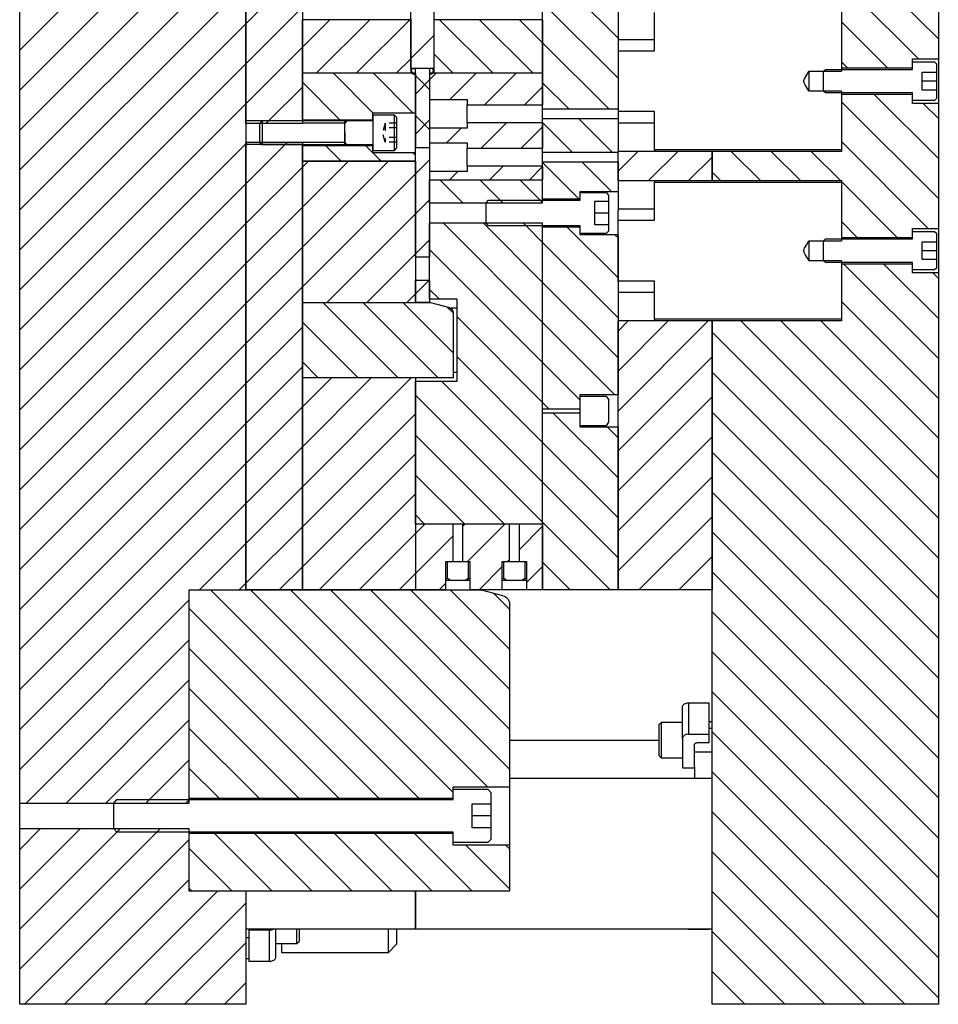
# Model space of a CAD drawing. Header units: inches. Extents: x 3 to 289, y 4 to 291.
# Tile 590 of 634: x 183 to 196, y 160 to 173. Entities that reach past the tile are written whole.
import ezdxf

# ---------------------------------------------------------------- set-up
doc = ezdxf.new("R2010")
doc.units = ezdxf.units.IN
doc.header["$LTSCALE"] = 0.5
doc.header["$MEASUREMENT"] = 0
doc.linetypes.add('HIDDEN', pattern=[0.225, 0.15, -0.075])
doc.layers.add('MFB', color=7, linetype='Continuous')

msp = doc.modelspace()

# ---------------------------------------------------------------- linework, layer by layer
at = {"layer": 'MFB', "color": 254, "linetype": 'Continuous'}
for p, q in [((183.443, 162.553), (183.443, 186.382)), ((195.631, 186.382), (195.631, 172.427)), ((195.631, 172.696), (192.631, 175.696)), ((195.631, 172.696), (192.631, 175.696)), ((183.443, 172.545), (186.096, 175.198)), ((183.443, 172.545), (186.096, 175.198)), ((186.443, 175.198), (186.443, 165.382)), ((195.369, 172.427), (192.631, 175.166)), ((195.369, 172.427), (192.631, 175.166)), ((183.443, 172.015), (186.443, 175.015)), ((183.443, 172.015), (186.443, 175.015)), ((183.443, 171.484), (186.443, 174.484)), ((183.443, 171.484), (186.443, 174.484)), ((183.443, 170.954), (186.443, 173.954)), ((183.443, 170.954), (186.443, 173.954)), ((183.443, 170.424), (186.443, 173.424)), ((183.443, 170.424), (186.443, 173.424)), ((194.345, 173.063), (194.345, 172.308)), ((183.443, 169.893), (186.443, 172.893)), ((183.443, 169.893), (186.443, 172.893)), ((194.958, 172.308), (194.345, 172.921)), ((194.958, 172.308), (194.345, 172.921)), ((183.443, 169.363), (186.443, 172.363)), ((183.443, 169.363), (186.443, 172.363)), ((194.427, 172.308), (194.345, 172.391)), ((194.427, 172.308), (194.345, 172.391)), ((195.29, 172.427), (195.631, 172.427)), ((195.29, 172.308), (195.29, 172.427)), ((195.631, 172.427), (195.631, 171.837)), ((194.345, 172.308), (195.29, 172.308)), ((195.29, 171.956), (194.345, 171.956)), ((194.345, 171.956), (194.345, 171.201)), ((195.631, 171.105), (194.78, 171.956)), ((195.631, 171.105), (194.78, 171.956)), ((195.29, 171.837), (195.29, 171.956)), ((183.443, 168.833), (186.443, 171.833)), ((183.443, 168.833), (186.443, 171.833)), ((195.631, 170.575), (194.345, 171.86)), ((195.631, 170.575), (194.345, 171.86)), ((195.631, 171.837), (195.29, 171.837)), ((195.631, 171.635), (195.429, 171.837)), ((195.631, 171.635), (195.429, 171.837)), ((195.631, 171.837), (195.631, 170.177)), ((183.443, 168.302), (186.443, 171.302)), ((183.443, 168.302), (186.443, 171.302)), ((195.498, 170.177), (194.345, 171.33)), ((195.498, 170.177), (194.345, 171.33)), ((194.345, 171.201), (192.631, 171.201)), ((192.631, 170.813), (192.631, 171.201)), ((193.271, 170.813), (192.883, 171.201)), ((193.271, 170.813), (192.883, 171.201)), ((193.801, 170.813), (193.413, 171.201)), ((193.801, 170.813), (193.413, 171.201)), ((194.331, 170.813), (193.944, 171.201)), ((194.331, 170.813), (193.944, 171.201)), ((192.74, 170.813), (192.631, 170.923)), ((192.74, 170.813), (192.631, 170.923)), ((192.631, 170.813), (194.345, 170.813)), ((194.345, 170.813), (194.345, 170.058)), ((195.086, 170.058), (194.345, 170.8)), ((195.086, 170.058), (194.345, 170.8)), ((183.443, 167.772), (186.443, 170.772)), ((183.443, 167.772), (186.443, 170.772)), ((194.556, 170.058), (194.345, 170.269)), ((194.556, 170.058), (194.345, 170.269)), ((183.443, 167.242), (186.443, 170.242)), ((183.443, 167.242), (186.443, 170.242)), ((195.29, 170.177), (195.631, 170.177)), ((195.29, 170.058), (195.29, 170.177)), ((195.631, 170.177), (195.631, 169.587)), ((194.345, 170.058), (195.29, 170.058)), ((183.443, 166.711), (186.443, 169.711)), ((183.443, 166.711), (186.443, 169.711)), ((194.345, 169.706), (194.345, 168.951)), ((195.29, 169.706), (194.345, 169.706)), ((195.631, 168.453), (194.378, 169.706)), ((195.631, 168.453), (194.378, 169.706)), ((195.631, 168.984), (194.908, 169.706)), ((195.631, 168.984), (194.908, 169.706)), ((195.29, 169.587), (195.29, 169.706)), ((195.631, 169.587), (195.29, 169.587)), ((195.631, 169.514), (195.557, 169.587)), ((195.631, 169.514), (195.557, 169.587)), ((195.631, 169.587), (195.631, 159.882)), ((195.631, 167.923), (194.345, 169.209)), ((195.631, 167.923), (194.345, 169.209)), ((183.443, 166.181), (186.443, 169.181)), ((183.443, 166.181), (186.443, 169.181)), ((194.345, 168.951), (192.631, 168.951)), ((192.631, 159.882), (192.631, 168.951)), ((195.631, 166.332), (193.012, 168.951)), ((195.631, 166.332), (193.012, 168.951)), ((195.631, 166.862), (193.542, 168.951)), ((195.631, 166.862), (193.542, 168.951)), ((195.631, 167.393), (194.072, 168.951)), ((195.631, 167.393), (194.072, 168.951)), ((195.631, 165.802), (192.631, 168.802)), ((195.631, 165.802), (192.631, 168.802)), ((183.443, 165.651), (186.443, 168.651)), ((183.443, 165.651), (186.443, 168.651)), ((195.631, 165.271), (192.631, 168.271)), ((195.631, 165.271), (192.631, 168.271)), ((183.443, 165.12), (186.443, 168.12)), ((183.443, 165.12), (186.443, 168.12)), ((195.631, 164.741), (192.631, 167.741)), ((195.631, 164.741), (192.631, 167.741)), ((183.443, 164.59), (186.443, 167.59)), ((183.443, 164.59), (186.443, 167.59)), ((195.631, 164.211), (192.631, 167.211)), ((195.631, 164.211), (192.631, 167.211)), ((183.443, 164.06), (186.443, 167.06)), ((183.443, 164.06), (186.443, 167.06)), ((195.631, 163.68), (192.631, 166.68)), ((195.631, 163.68), (192.631, 166.68)), ((183.443, 163.529), (186.443, 166.529)), ((183.443, 163.529), (186.443, 166.529)), ((195.631, 163.15), (192.631, 166.15)), ((195.631, 163.15), (192.631, 166.15)), ((185.826, 165.382), (186.443, 165.999)), ((185.826, 165.382), (186.443, 165.999)), ((195.631, 162.62), (192.631, 165.62)), ((195.631, 162.62), (192.631, 165.62)), ((186.356, 165.382), (186.443, 165.469)), ((186.356, 165.382), (186.443, 165.469)), ((185.693, 165.382), (186.443, 165.382)), ((185.693, 162.553), (185.693, 165.382)), ((183.443, 162.999), (185.693, 165.249)), ((183.443, 162.999), (185.693, 165.249)), ((195.631, 162.089), (192.631, 165.089)), ((195.631, 162.089), (192.631, 165.089)), ((183.527, 162.553), (185.693, 164.719)), ((183.527, 162.553), (185.693, 164.719)), ((195.631, 161.559), (192.631, 164.559)), ((195.631, 161.559), (192.631, 164.559)), ((184.057, 162.553), (185.693, 164.188)), ((184.057, 162.553), (185.693, 164.188)), ((195.631, 161.029), (192.631, 164.029)), ((195.631, 161.029), (192.631, 164.029)), ((184.587, 162.553), (185.693, 163.658)), ((184.587, 162.553), (185.693, 163.658)), ((195.631, 160.498), (192.631, 163.498)), ((195.631, 160.498), (192.631, 163.498)), ((185.164, 162.599), (185.693, 163.128)), ((185.164, 162.599), (185.693, 163.128)), ((195.631, 159.968), (192.631, 162.968)), ((195.631, 159.968), (192.631, 162.968)), ((183.443, 162.553), (185.693, 162.553)), ((183.443, 162.211), (183.443, 162.553)), ((185.118, 162.553), (185.164, 162.599)), ((185.118, 162.553), (185.164, 162.599)), ((185.648, 162.553), (185.693, 162.597)), ((185.648, 162.553), (185.693, 162.597)), ((195.186, 159.882), (192.631, 162.438)), ((195.186, 159.882), (192.631, 162.438)), ((183.443, 161.938), (183.716, 162.211)), ((183.443, 161.408), (184.246, 162.211)), ((183.443, 161.938), (183.716, 162.211)), ((183.443, 161.408), (184.246, 162.211)), ((185.693, 162.211), (183.443, 162.211)), ((183.443, 159.882), (183.443, 162.211)), ((183.443, 160.878), (184.731, 162.166)), ((183.443, 160.878), (184.731, 162.166)), ((183.443, 160.347), (185.26, 162.165)), ((183.443, 160.347), (185.26, 162.165)), ((184.731, 162.166), (184.776, 162.211)), ((184.731, 162.166), (184.776, 162.211)), ((185.26, 162.165), (185.307, 162.211)), ((185.26, 162.165), (185.307, 162.211)), ((185.693, 161.382), (185.693, 162.211)), ((183.508, 159.882), (185.693, 162.067)), ((183.508, 159.882), (185.693, 162.067)), ((194.656, 159.882), (192.631, 161.907)), ((194.656, 159.882), (192.631, 161.907)), ((184.038, 159.882), (185.693, 161.537)), ((184.038, 159.882), (185.693, 161.537)), ((184.568, 159.882), (186.068, 161.382)), ((184.568, 159.882), (186.068, 161.382)), ((186.443, 161.382), (185.693, 161.382)), ((186.443, 161.382), (186.443, 159.882)), ((194.126, 159.882), (192.631, 161.377)), ((194.126, 159.882), (192.631, 161.377)), ((185.099, 159.882), (186.443, 161.226)), ((185.099, 159.882), (186.443, 161.226)), ((193.595, 159.882), (192.631, 160.847)), ((193.595, 159.882), (192.631, 160.847)), ((185.629, 159.882), (186.443, 160.696)), ((185.629, 159.882), (186.443, 160.696)), ((193.065, 159.882), (192.631, 160.316)), ((193.065, 159.882), (192.631, 160.316)), ((186.159, 159.882), (186.443, 160.165)), ((186.159, 159.882), (186.443, 160.165)), ((186.443, 159.882), (183.443, 159.882)), ((195.631, 159.882), (192.631, 159.882))]:
    msp.add_line(p, q, dxfattribs=at)
at = {"layer": 'MFB', "color": 9, "linetype": 'Continuous'}
for p, q in [((186.443, 171.577), (186.443, 175.132)), ((187.193, 175.132), (187.193, 171.577)), ((186.443, 172.893), (187.193, 173.643)), ((186.443, 172.893), (187.193, 173.643)), ((188.634, 172.301), (188.634, 173.604)), ((188.939, 173.604), (188.939, 172.301)), ((186.443, 172.363), (187.193, 173.113)), ((186.443, 172.363), (187.193, 173.113)), ((187.193, 172.583), (187.558, 172.948)), ((187.193, 172.583), (187.558, 172.948)), ((187.193, 172.237), (187.193, 172.948)), ((188.632, 172.948), (187.193, 172.948)), ((187.377, 172.237), (188.088, 172.948)), ((187.377, 172.237), (188.088, 172.948)), ((187.908, 172.237), (188.619, 172.948)), ((187.908, 172.237), (188.619, 172.948)), ((188.632, 172.948), (188.632, 172.237)), ((188.634, 172.948), (188.632, 172.948)), ((188.939, 172.948), (188.942, 172.948)), ((188.942, 172.237), (188.942, 172.948)), ((190.381, 172.948), (188.942, 172.948)), ((189.726, 172.237), (189.014, 172.948)), ((189.726, 172.237), (189.014, 172.948)), ((190.256, 172.237), (189.545, 172.948)), ((190.256, 172.237), (189.545, 172.948)), ((190.381, 172.643), (190.075, 172.948)), ((190.381, 172.643), (190.075, 172.948)), ((190.381, 172.948), (190.381, 172.237)), ((188.634, 172.433), (188.939, 172.739)), ((188.634, 172.433), (188.939, 172.739)), ((186.443, 171.833), (187.193, 172.583)), ((186.443, 171.833), (187.193, 172.583)), ((189.195, 172.237), (188.942, 172.491)), ((189.195, 172.237), (188.942, 172.491)), ((188.438, 172.237), (188.632, 172.431)), ((188.438, 172.237), (188.632, 172.431)), ((187.193, 171.62), (187.193, 172.237)), ((188.693, 172.237), (187.193, 172.237)), ((188.632, 172.237), (187.193, 172.237)), ((188.13, 171.711), (187.604, 172.237)), ((188.13, 171.711), (187.604, 172.237)), ((188.658, 171.714), (188.135, 172.237)), ((188.658, 171.714), (188.135, 172.237)), ((188.939, 172.301), (188.634, 172.301)), ((188.634, 172.301), (188.64, 172.297)), ((188.64, 172.297), (188.649, 172.294)), ((188.671, 172.23), (188.665, 172.237)), ((188.671, 172.23), (188.665, 172.237)), ((188.693, 172.209), (188.671, 172.23)), ((188.693, 172.209), (188.671, 172.23)), ((188.693, 171.714), (188.693, 172.237)), ((188.881, 172.149), (188.968, 172.237)), ((188.881, 172.149), (188.968, 172.237)), ((188.881, 172.237), (188.881, 171.887)), ((190.381, 172.237), (188.881, 172.237)), ((188.924, 172.294), (188.933, 172.297)), ((188.933, 172.297), (188.939, 172.301)), ((190.381, 172.237), (188.942, 172.237)), ((189.149, 171.887), (189.499, 172.237)), ((189.149, 171.887), (189.499, 172.237)), ((189.609, 171.817), (190.029, 172.237)), ((189.609, 171.817), (190.029, 172.237)), ((190.381, 172.237), (190.381, 171.817)), ((187.691, 171.62), (187.193, 172.118)), ((187.691, 171.62), (187.193, 172.118)), ((186.745, 171.604), (187.193, 172.052)), ((186.745, 171.604), (187.193, 172.052)), ((190.139, 171.817), (190.381, 172.058)), ((190.139, 171.817), (190.381, 172.058)), ((188.881, 171.887), (189.381, 171.887)), ((189.381, 171.887), (189.381, 171.817)), ((188.13, 171.62), (188.13, 171.714)), ((188.13, 171.714), (188.693, 171.714)), ((189.381, 171.817), (190.381, 171.817)), ((189.381, 171.579), (189.381, 171.817)), ((186.443, 171.577), (187.193, 171.577)), ((186.717, 171.577), (186.745, 171.604)), ((187.193, 171.62), (188.13, 171.62)), ((190.381, 171.579), (189.381, 171.579)), ((189.381, 171.579), (189.381, 171.509)), ((189.564, 171.242), (189.902, 171.579)), ((189.564, 171.242), (189.902, 171.579)), ((190.381, 171.579), (190.381, 171.242)), ((189.381, 171.509), (188.881, 171.509)), ((188.881, 171.509), (188.881, 171.312)), ((189.104, 171.312), (189.301, 171.509)), ((189.104, 171.312), (189.301, 171.509)), ((190.095, 171.242), (190.381, 171.528)), ((190.095, 171.242), (190.381, 171.528)), ((186.443, 171.302), (186.46, 171.32)), ((186.443, 171.302), (186.46, 171.32)), ((187.193, 171.32), (186.443, 171.32)), ((186.443, 165.382), (186.443, 171.32)), ((186.963, 171.292), (186.99, 171.32)), ((187.193, 171.32), (187.193, 165.382)), ((188.881, 171.312), (189.381, 171.312)), ((189.381, 171.312), (189.381, 171.242)), ((186.443, 170.772), (186.963, 171.292)), ((186.443, 170.772), (186.963, 171.292)), ((188.13, 171.276), (187.193, 171.276)), ((187.193, 171.073), (187.193, 171.276)), ((187.707, 171.073), (187.504, 171.276)), ((187.707, 171.073), (187.504, 171.276)), ((188.238, 171.073), (188.035, 171.276)), ((188.238, 171.073), (188.035, 171.276)), ((188.13, 171.183), (188.13, 171.276)), ((188.693, 171.183), (188.13, 171.183)), ((188.693, 171.149), (188.659, 171.183)), ((188.693, 171.149), (188.659, 171.183)), ((188.693, 171.073), (188.693, 171.183)), ((189.381, 171.004), (189.381, 171.242)), ((189.381, 171.242), (190.381, 171.242)), ((187.193, 170.992), (187.274, 171.073)), ((187.193, 170.461), (187.804, 171.073)), ((187.193, 169.931), (188.335, 171.073)), ((187.193, 170.992), (187.274, 171.073)), ((187.193, 170.461), (187.804, 171.073)), ((187.193, 169.931), (188.335, 171.073)), ((188.693, 171.073), (187.193, 171.073)), ((187.193, 169.195), (187.193, 171.073)), ((187.193, 171.073), (188.693, 171.073)), ((188.693, 171.073), (188.693, 169.195)), ((186.443, 170.242), (187.193, 170.992)), ((186.443, 170.242), (187.193, 170.992)), ((189.381, 170.934), (188.881, 170.934)), ((188.881, 170.934), (188.881, 170.823)), ((189.145, 170.823), (189.257, 170.934)), ((189.145, 170.823), (189.257, 170.934)), ((189.381, 171.004), (189.381, 170.934)), ((190.381, 171.004), (189.381, 171.004)), ((189.676, 170.823), (189.857, 171.004)), ((189.676, 170.823), (189.857, 171.004)), ((190.206, 170.823), (190.381, 170.998)), ((190.206, 170.823), (190.381, 170.998)), ((190.381, 171.004), (190.381, 170.823)), ((187.193, 169.401), (188.693, 170.901)), ((187.193, 169.401), (188.693, 170.901)), ((188.881, 170.823), (190.381, 170.823)), ((186.443, 169.711), (187.193, 170.461)), ((186.443, 169.711), (187.193, 170.461)), ((187.517, 169.195), (188.693, 170.37)), ((187.517, 169.195), (188.693, 170.37)), ((186.443, 169.181), (187.193, 169.931)), ((186.443, 169.181), (187.193, 169.931)), ((188.047, 169.195), (188.693, 169.84)), ((188.047, 169.195), (188.693, 169.84)), ((186.443, 168.651), (187.193, 169.401)), ((186.443, 168.651), (187.193, 169.401)), ((188.578, 169.195), (188.693, 169.31)), ((188.578, 169.195), (188.693, 169.31)), ((187.193, 168.195), (187.193, 169.195)), ((187.193, 169.195), (188.893, 169.195)), ((187.193, 169.195), (188.693, 169.195)), ((188.465, 168.195), (187.465, 169.195)), ((188.465, 168.195), (187.465, 169.195)), ((188.995, 168.195), (187.995, 169.195)), ((188.995, 168.195), (187.995, 169.195)), ((189.193, 168.527), (188.525, 169.195)), ((189.193, 168.527), (188.525, 169.195)), ((188.893, 169.195), (189.146, 169.127)), ((189.193, 169.058), (189.115, 169.135)), ((189.193, 169.058), (189.115, 169.135)), ((189.193, 169.066), (189.193, 168.195)), ((186.443, 168.12), (187.193, 168.87)), ((186.443, 168.12), (187.193, 168.87)), ((187.934, 168.195), (187.193, 168.936)), ((187.934, 168.195), (187.193, 168.936)), ((186.443, 167.59), (187.193, 168.34)), ((186.443, 167.59), (187.193, 168.34)), ((187.404, 168.195), (187.193, 168.406)), ((187.404, 168.195), (187.193, 168.406)), ((187.193, 167.81), (187.578, 168.195)), ((187.193, 167.279), (188.108, 168.195)), ((187.193, 166.749), (188.638, 168.195)), ((187.193, 167.81), (187.578, 168.195)), ((187.193, 167.279), (188.108, 168.195)), ((187.193, 166.749), (188.638, 168.195)), ((189.193, 168.195), (187.193, 168.195)), ((188.693, 168.195), (187.193, 168.195)), ((187.193, 165.382), (187.193, 168.195)), ((188.693, 168.195), (188.693, 165.382)), ((186.443, 167.06), (187.193, 167.81)), ((186.443, 167.06), (187.193, 167.81)), ((187.193, 166.219), (188.693, 167.719)), ((187.193, 166.219), (188.693, 167.719)), ((186.443, 166.529), (187.193, 167.279)), ((186.443, 166.529), (187.193, 167.279)), ((187.193, 165.688), (188.693, 167.188)), ((187.193, 165.688), (188.693, 167.188)), ((186.443, 165.999), (187.193, 166.749)), ((186.443, 165.999), (187.193, 166.749)), ((187.417, 165.382), (188.693, 166.658)), ((187.417, 165.382), (188.693, 166.658)), ((186.443, 165.469), (187.193, 166.219)), ((186.443, 165.469), (187.193, 166.219)), ((188.693, 166.128), (188.822, 166.257)), ((188.693, 166.128), (188.822, 166.257)), ((188.693, 166.257), (188.693, 165.382)), ((188.693, 166.257), (189.193, 166.257)), ((189.193, 165.757), (189.193, 166.257)), ((189.318, 166.223), (189.352, 166.257)), ((189.318, 166.223), (189.352, 166.257)), ((189.318, 166.257), (189.318, 165.757)), ((189.318, 166.257), (189.943, 166.257)), ((189.383, 165.757), (189.883, 166.257)), ((189.383, 165.757), (189.883, 166.257)), ((189.943, 165.757), (189.943, 166.257)), ((190.068, 166.257), (190.068, 165.757)), ((190.068, 166.257), (190.381, 166.257)), ((190.068, 165.912), (190.381, 166.225)), ((190.068, 165.912), (190.381, 166.225)), ((190.381, 166.257), (190.381, 165.382)), ((187.947, 165.382), (188.693, 166.128)), ((187.947, 165.382), (188.693, 166.128)), ((188.693, 165.597), (189.193, 166.098)), ((188.693, 165.597), (189.193, 166.098)), ((186.886, 165.382), (187.193, 165.688)), ((186.886, 165.382), (187.193, 165.688)), ((189.096, 165.382), (189.096, 165.757)), ((189.096, 165.757), (189.193, 165.757)), ((189.318, 165.757), (189.415, 165.757)), ((189.415, 165.757), (189.415, 165.382)), ((189.538, 165.382), (189.846, 165.69)), ((189.538, 165.382), (189.846, 165.69)), ((189.846, 165.382), (189.846, 165.757)), ((189.846, 165.757), (189.943, 165.757)), ((189.913, 165.757), (189.943, 165.787)), ((189.913, 165.757), (189.943, 165.787)), ((190.068, 165.757), (190.165, 165.757)), ((190.165, 165.757), (190.165, 165.382)), ((190.165, 165.479), (190.381, 165.694)), ((190.165, 165.479), (190.381, 165.694)), ((188.477, 165.382), (188.693, 165.597)), ((188.477, 165.382), (188.693, 165.597)), ((189.008, 165.382), (189.096, 165.471)), ((189.008, 165.382), (189.096, 165.471)), ((185.693, 162.617), (185.693, 165.382)), ((185.693, 165.382), (189.551, 165.382)), ((188.739, 162.617), (185.974, 165.382)), ((188.739, 162.617), (185.974, 165.382)), ((187.193, 165.382), (186.443, 165.382)), ((189.193, 162.694), (186.504, 165.382)), ((189.193, 162.694), (186.504, 165.382)), ((189.648, 162.769), (187.035, 165.382)), ((189.648, 162.769), (187.035, 165.382)), ((188.693, 165.382), (187.193, 165.382)), ((189.943, 163.004), (187.565, 165.382)), ((189.943, 163.004), (187.565, 165.382)), ((189.943, 163.535), (188.095, 165.382)), ((189.943, 163.535), (188.095, 165.382)), ((189.943, 164.065), (188.626, 165.382)), ((189.943, 164.065), (188.626, 165.382)), ((189.096, 165.382), (188.693, 165.382)), ((189.943, 164.595), (189.156, 165.382)), ((189.943, 164.595), (189.156, 165.382)), ((189.846, 165.382), (189.415, 165.382)), ((189.583, 165.378), (189.85, 165.306)), ((189.943, 165.126), (189.73, 165.339)), ((189.943, 165.126), (189.73, 165.339)), ((190.165, 165.382), (189.846, 165.382)), ((190.381, 165.382), (190.165, 165.382)), ((189.943, 165.186), (189.943, 162.769)), ((188.209, 162.617), (185.693, 165.133)), ((188.209, 162.617), (185.693, 165.133)), ((187.678, 162.617), (185.693, 164.603)), ((187.678, 162.617), (185.693, 164.603)), ((187.148, 162.617), (185.693, 164.073)), ((187.148, 162.617), (185.693, 164.073)), ((186.618, 162.617), (185.693, 163.542)), ((186.618, 162.617), (185.693, 163.542)), ((186.087, 162.617), (185.693, 163.012)), ((186.087, 162.617), (185.693, 163.012)), ((189.943, 162.882), (192.631, 162.882)), ((189.193, 162.769), (189.943, 162.769)), ((189.193, 162.617), (189.193, 162.769)), ((189.943, 162.769), (189.943, 161.995)), ((185.693, 162.617), (189.193, 162.617)), ((189.193, 162.147), (185.693, 162.147)), ((185.693, 161.382), (185.693, 162.147)), ((186.792, 161.382), (186.027, 162.147)), ((186.792, 161.382), (186.027, 162.147)), ((187.322, 161.382), (186.557, 162.147)), ((187.322, 161.382), (186.557, 162.147)), ((187.853, 161.382), (187.088, 162.147)), ((187.853, 161.382), (187.088, 162.147)), ((188.383, 161.382), (187.618, 162.147)), ((188.383, 161.382), (187.618, 162.147)), ((188.913, 161.382), (188.148, 162.147)), ((188.913, 161.382), (188.148, 162.147)), ((189.444, 161.382), (188.679, 162.147)), ((189.444, 161.382), (188.679, 162.147)), ((189.193, 161.995), (189.193, 162.147)), ((186.262, 161.382), (185.693, 161.951)), ((186.262, 161.382), (185.693, 161.951)), ((189.943, 161.995), (189.193, 161.995)), ((189.943, 161.413), (189.361, 161.995)), ((189.943, 161.413), (189.361, 161.995)), ((189.943, 161.944), (189.891, 161.995)), ((189.943, 161.944), (189.891, 161.995)), ((189.943, 161.995), (189.943, 161.382)), ((185.731, 161.382), (185.693, 161.421)), ((185.731, 161.382), (185.693, 161.421)), ((189.943, 161.382), (185.693, 161.382)), ((188.693, 160.882), (188.693, 161.382)), ((188.693, 161.382), (188.693, 160.882)), ((186.443, 160.882), (188.693, 160.882)), ((188.693, 160.882), (192.631, 160.882))]:
    msp.add_line(p, q, dxfattribs=at)
at = {"layer": 'MFB', "color": 190, "linetype": 'Continuous'}
for p, q in [((190.381, 172.948), (190.381, 173.371)), ((190.381, 171.765), (190.381, 173.319)), ((191.381, 172.703), (190.765, 173.319)), ((191.381, 172.703), (190.765, 173.319)), ((191.381, 172.173), (190.381, 173.173)), ((191.381, 172.173), (190.381, 173.173)), ((191.381, 173.22), (191.381, 171.765)), ((190.381, 172.948), (189.381, 172.948)), ((191.258, 171.765), (190.381, 172.643)), ((191.258, 171.765), (190.381, 172.643)), ((190.728, 171.765), (190.381, 172.112)), ((190.728, 171.765), (190.381, 172.112)), ((190.381, 171.765), (191.381, 171.765)), ((190.381, 171.631), (190.381, 171.765)), ((191.381, 171.706), (191.381, 171.631)), ((191.381, 171.631), (190.381, 171.631)), ((190.381, 171.19), (190.381, 171.631)), ((190.773, 171.19), (190.381, 171.582)), ((190.773, 171.19), (190.381, 171.582)), ((191.303, 171.19), (190.862, 171.631)), ((191.303, 171.19), (190.862, 171.631)), ((191.381, 171.631), (191.381, 171.19)), ((190.381, 171.056), (190.381, 171.19)), ((190.381, 171.19), (191.381, 171.19)), ((191.381, 171.056), (190.381, 171.056)), ((190.381, 170.57), (190.381, 171.056)), ((190.862, 170.57), (190.381, 171.052)), ((190.862, 170.57), (190.381, 171.052)), ((191.294, 170.669), (190.906, 171.056)), ((191.294, 170.669), (190.906, 171.056)), ((191.381, 171.056), (191.381, 170.669)), ((188.881, 170.823), (190.381, 170.823)), ((188.881, 170.519), (188.881, 170.823)), ((189.323, 170.519), (189.018, 170.823)), ((189.323, 170.519), (189.018, 170.823)), ((189.818, 170.553), (189.548, 170.823)), ((189.818, 170.553), (189.548, 170.823)), ((190.348, 170.553), (190.079, 170.823)), ((190.348, 170.553), (190.079, 170.823)), ((190.381, 170.519), (190.381, 170.823)), ((190.881, 170.669), (191.381, 170.669)), ((190.881, 170.57), (190.881, 170.669)), ((191.381, 170.669), (191.381, 170.411)), ((188.881, 170.519), (190.381, 170.519)), ((189.853, 170.519), (189.818, 170.553)), ((189.853, 170.519), (189.818, 170.553)), ((190.381, 170.521), (190.348, 170.553)), ((190.381, 170.521), (190.348, 170.553)), ((190.381, 170.57), (190.881, 170.57)), ((188.881, 169.245), (188.881, 170.246)), ((190.381, 170.246), (188.881, 170.246)), ((190.381, 168.93), (189.065, 170.246)), ((190.381, 168.93), (189.065, 170.246)), ((190.381, 169.461), (189.596, 170.246)), ((190.381, 169.461), (189.596, 170.246)), ((190.161, 170.211), (190.126, 170.246)), ((190.161, 170.211), (190.126, 170.246)), ((190.381, 169.991), (190.161, 170.211)), ((190.381, 169.991), (190.161, 170.211)), ((190.381, 166.257), (190.381, 170.246)), ((190.881, 170.194), (190.381, 170.194)), ((190.381, 167.786), (190.381, 170.194)), ((191.381, 169.521), (190.708, 170.194)), ((191.381, 169.521), (190.708, 170.194)), ((190.881, 170.095), (190.881, 170.194)), ((191.381, 168.991), (190.381, 169.991)), ((191.381, 168.991), (190.381, 169.991)), ((191.381, 170.095), (190.881, 170.095)), ((191.381, 170.052), (191.337, 170.095)), ((191.381, 170.052), (191.337, 170.095)), ((191.381, 170.095), (191.381, 167.976)), ((190.381, 168.4), (188.881, 169.9)), ((190.381, 168.4), (188.881, 169.9)), ((189.006, 169.245), (188.881, 169.37)), ((189.006, 169.245), (188.881, 169.37)), ((191.381, 168.461), (190.381, 169.461)), ((191.381, 168.461), (190.381, 169.461)), ((188.881, 169.245), (189.243, 169.245)), ((189.243, 169.245), (189.243, 168.145)), ((190.381, 167.87), (189.243, 169.008)), ((190.381, 167.87), (189.243, 169.008)), ((191.335, 167.976), (190.381, 168.93)), ((191.335, 167.976), (190.381, 168.93)), ((190.381, 167.339), (189.243, 168.477)), ((190.381, 167.339), (189.243, 168.477)), ((190.881, 167.9), (190.381, 168.4)), ((190.881, 167.9), (190.381, 168.4)), ((188.693, 166.257), (188.693, 168.145)), ((189.243, 168.145), (188.693, 168.145)), ((190.381, 166.809), (189.045, 168.145)), ((190.381, 166.809), (189.045, 168.145)), ((190.381, 166.279), (188.693, 167.967)), ((190.381, 166.279), (188.693, 167.967)), ((190.881, 167.976), (191.381, 167.976)), ((190.881, 167.786), (190.881, 167.976)), ((190.464, 167.786), (190.381, 167.87)), ((190.464, 167.786), (190.381, 167.87)), ((190.381, 167.786), (190.881, 167.786)), ((190.881, 167.728), (190.381, 167.728)), ((190.381, 165.382), (190.381, 167.728)), ((191.381, 166.87), (190.522, 167.728)), ((191.381, 166.87), (190.522, 167.728)), ((190.881, 167.539), (190.881, 167.728)), ((191.381, 167.539), (190.881, 167.539)), ((191.381, 167.4), (191.242, 167.539)), ((191.381, 167.4), (191.242, 167.539)), ((191.381, 167.539), (191.381, 165.382)), ((189.872, 166.257), (188.693, 167.436)), ((189.872, 166.257), (188.693, 167.436)), ((191.381, 166.339), (190.381, 167.339)), ((191.381, 166.339), (190.381, 167.339)), ((189.342, 166.257), (188.693, 166.906)), ((189.342, 166.257), (188.693, 166.906)), ((191.381, 165.809), (190.381, 166.809)), ((191.381, 165.809), (190.381, 166.809)), ((188.811, 166.257), (188.693, 166.376)), ((188.811, 166.257), (188.693, 166.376)), ((188.693, 166.257), (190.381, 166.257)), ((191.277, 165.382), (190.381, 166.279)), ((191.277, 165.382), (190.381, 166.279)), ((190.747, 165.382), (190.381, 165.748)), ((190.747, 165.382), (190.381, 165.748)), ((191.381, 165.382), (190.381, 165.382))]:
    msp.add_line(p, q, dxfattribs=at)
at = {"layer": 'MFB', "color": 96, "linetype": 'Continuous'}
for p, q in [((191.865, 172.536), (191.865, 173.042)), ((194.345, 173.042), (194.345, 172.265)), ((191.865, 172.683), (191.381, 172.683)), ((191.381, 172.536), (191.865, 172.536)), ((191.381, 172.536), (191.381, 171.706)), ((193.856, 172.165), (193.884, 172.215)), ((193.884, 172.215), (193.912, 172.265)), ((193.912, 172.265), (193.912, 172)), ((193.912, 172.265), (194.109, 172.265)), ((194.109, 172.265), (194.345, 172.265)), ((193.846, 172.139), (193.848, 172.145)), ((193.846, 172.136), (193.846, 172.139)), ((193.846, 172.134), (193.846, 172.136)), ((193.846, 172.131), (193.846, 172.134)), ((193.846, 172.129), (193.846, 172.131)), ((193.846, 172.126), (193.846, 172.129)), ((193.847, 172.121), (193.846, 172.126)), ((193.849, 172.116), (193.847, 172.121)), ((193.848, 172.145), (193.85, 172.152)), ((193.851, 172.111), (193.849, 172.116)), ((193.85, 172.152), (193.853, 172.158)), ((193.865, 172.084), (193.851, 172.111)), ((193.853, 172.158), (193.856, 172.165)), ((193.894, 172.032), (193.865, 172.084)), ((193.912, 172), (193.894, 172.032)), ((194.109, 172), (193.912, 172)), ((194.345, 172), (194.109, 172)), ((194.345, 172), (194.345, 171.222)), ((191.865, 171.728), (191.381, 171.728)), ((191.865, 171.222), (191.865, 171.728)), ((191.381, 171.581), (191.865, 171.581)), ((194.345, 171.222), (191.865, 171.222)), ((191.865, 171.222), (191.865, 171.201)), ((191.865, 170.813), (191.865, 170.792)), ((191.865, 170.792), (194.345, 170.792)), ((191.865, 170.286), (191.865, 170.792)), ((194.345, 170.792), (194.345, 170.015)), ((191.865, 170.433), (191.381, 170.433)), ((191.381, 169.478), (191.381, 170.411)), ((191.381, 170.286), (191.865, 170.286)), ((193.884, 169.965), (193.912, 170.015)), ((193.912, 170.015), (194.109, 170.015)), ((193.912, 170.015), (193.912, 169.75)), ((194.109, 170.015), (194.345, 170.015)), ((193.846, 169.889), (193.848, 169.895)), ((193.846, 169.886), (193.846, 169.889)), ((193.846, 169.884), (193.846, 169.886)), ((193.846, 169.881), (193.846, 169.884)), ((193.846, 169.879), (193.846, 169.881)), ((193.846, 169.876), (193.846, 169.879)), ((193.847, 169.871), (193.846, 169.876)), ((193.849, 169.866), (193.847, 169.871)), ((193.848, 169.895), (193.85, 169.902)), ((193.851, 169.861), (193.849, 169.866)), ((193.85, 169.902), (193.853, 169.908)), ((193.865, 169.834), (193.851, 169.861)), ((193.853, 169.908), (193.856, 169.915)), ((193.856, 169.915), (193.884, 169.965)), ((193.894, 169.782), (193.865, 169.834)), ((193.912, 169.75), (193.894, 169.782)), ((194.109, 169.75), (193.912, 169.75)), ((194.345, 169.75), (194.109, 169.75)), ((194.345, 169.75), (194.345, 168.972)), ((191.865, 169.478), (191.381, 169.478)), ((191.865, 168.972), (191.865, 169.478)), ((191.381, 169.331), (191.865, 169.331)), ((194.345, 168.972), (191.865, 168.972)), ((191.865, 168.972), (191.865, 168.951))]:
    msp.add_line(p, q, dxfattribs=at)
at = {"layer": 'MFB', "color": 132, "linetype": 'Continuous'}
for p, q in [((195.29, 172.288), (195.29, 172.387)), ((195.29, 172.387), (195.581, 172.387)), ((195.581, 172.387), (195.605, 172.364)), ((195.605, 172.364), (195.605, 172.25)), ((194.109, 172.265), (194.133, 172.288)), ((194.109, 172), (194.109, 172.265)), ((194.133, 172.288), (195.133, 172.288)), ((195.133, 172.288), (195.29, 172.288)), ((195.417, 172.014), (195.417, 172.25)), ((195.417, 172.25), (195.605, 172.25)), ((195.605, 172.25), (195.605, 172.132)), ((195.605, 172.132), (195.417, 172.132)), ((195.605, 172.132), (195.605, 172.014)), ((194.133, 171.976), (194.109, 172)), ((195.133, 171.976), (194.133, 171.976)), ((195.29, 171.976), (195.133, 171.976)), ((195.29, 171.877), (195.29, 171.976)), ((195.605, 172.014), (195.417, 172.014)), ((195.605, 172.014), (195.605, 171.901)), ((195.581, 171.877), (195.29, 171.877)), ((195.605, 171.901), (195.581, 171.877)), ((186.658, 171.604), (186.63, 171.577)), ((186.63, 171.32), (186.63, 171.577)), ((186.658, 171.604), (186.658, 171.292)), ((187.755, 171.604), (186.658, 171.604)), ((187.755, 171.292), (187.755, 171.604)), ((188.13, 171.604), (187.755, 171.604)), ((188.13, 171.683), (188.13, 171.214)), ((188.415, 171.683), (188.13, 171.683)), ((188.415, 171.214), (188.415, 171.683)), ((188.443, 171.655), (188.415, 171.683)), ((188.443, 171.655), (188.443, 171.242)), ((186.63, 171.32), (186.658, 171.292)), ((186.658, 171.292), (187.755, 171.292)), ((187.755, 171.292), (188.13, 171.292)), ((188.13, 171.214), (188.415, 171.214)), ((188.415, 171.214), (188.443, 171.242)), ((191.381, 170.937), (191.644, 171.201)), ((191.381, 170.937), (191.644, 171.201)), ((192.631, 171.201), (191.381, 171.201)), ((191.381, 170.813), (191.381, 171.201)), ((191.787, 170.813), (192.175, 171.201)), ((191.787, 170.813), (192.175, 171.201)), ((192.631, 171.201), (192.631, 170.813)), ((192.318, 170.813), (192.631, 171.126)), ((192.318, 170.813), (192.631, 171.126)), ((191.381, 170.813), (192.631, 170.813)), ((190.881, 170.653), (191.224, 170.653)), ((190.881, 170.553), (190.881, 170.653)), ((191.224, 170.653), (191.256, 170.62)), ((189.631, 170.519), (189.662, 170.553)), ((189.631, 170.246), (189.631, 170.519)), ((189.662, 170.553), (190.881, 170.553)), ((191.074, 170.538), (191.256, 170.538)), ((191.074, 170.226), (191.074, 170.538)), ((191.256, 170.62), (191.256, 170.538)), ((191.256, 170.538), (191.256, 170.382)), ((191.256, 170.382), (191.074, 170.382)), ((191.256, 170.382), (191.256, 170.226)), ((189.662, 170.211), (189.631, 170.246)), ((190.881, 170.211), (189.662, 170.211)), ((190.881, 170.111), (190.881, 170.211)), ((191.256, 170.226), (191.074, 170.226)), ((191.256, 170.144), (191.224, 170.111)), ((191.256, 170.226), (191.256, 170.144)), ((195.29, 170.038), (195.29, 170.137)), ((195.29, 170.137), (195.581, 170.137)), ((195.581, 170.137), (195.605, 170.114)), ((191.224, 170.111), (190.881, 170.111)), ((194.109, 170.015), (194.133, 170.038)), ((194.109, 169.75), (194.109, 170.015)), ((194.133, 170.038), (195.133, 170.038)), ((195.133, 170.038), (195.29, 170.038)), ((195.417, 170), (195.605, 170)), ((195.417, 169.764), (195.417, 170)), ((195.605, 170.114), (195.605, 170)), ((195.605, 170), (195.605, 169.882)), ((195.605, 169.882), (195.417, 169.882)), ((195.605, 169.882), (195.605, 169.764)), ((194.133, 169.726), (194.109, 169.75)), ((195.605, 169.764), (195.417, 169.764)), ((195.605, 169.764), (195.605, 169.651)), ((195.133, 169.726), (194.133, 169.726)), ((195.29, 169.726), (195.133, 169.726)), ((195.29, 169.627), (195.29, 169.726)), ((195.581, 169.627), (195.29, 169.627)), ((195.605, 169.651), (195.581, 169.627)), ((191.381, 168.816), (191.516, 168.951)), ((191.381, 168.285), (192.046, 168.951)), ((191.381, 167.755), (192.576, 168.951)), ((191.381, 168.816), (191.516, 168.951)), ((191.381, 168.285), (192.046, 168.951)), ((191.381, 167.755), (192.576, 168.951)), ((192.631, 168.951), (191.381, 168.951)), ((191.381, 165.382), (191.381, 168.951)), ((192.631, 168.951), (192.631, 165.382)), ((191.381, 167.225), (192.631, 168.475)), ((191.381, 167.225), (192.631, 168.475)), ((190.881, 167.56), (190.881, 167.954)), ((190.881, 167.954), (191.224, 167.954)), ((191.224, 167.954), (191.256, 167.906)), ((191.256, 167.906), (191.256, 167.609)), ((191.381, 166.694), (192.631, 167.944)), ((191.381, 166.694), (192.631, 167.944)), ((191.224, 167.56), (190.881, 167.56)), ((191.256, 167.609), (191.224, 167.56)), ((191.381, 166.164), (192.631, 167.414)), ((191.381, 166.164), (192.631, 167.414)), ((191.381, 165.634), (192.631, 166.884)), ((191.381, 165.634), (192.631, 166.884)), ((191.659, 165.382), (192.631, 166.353)), ((191.659, 165.382), (192.631, 166.353)), ((192.19, 165.382), (192.631, 165.823)), ((192.19, 165.382), (192.631, 165.823)), ((189.117, 165.532), (189.117, 165.757)), ((189.117, 165.757), (189.394, 165.757)), ((189.394, 165.757), (189.394, 165.532)), ((189.867, 165.532), (189.867, 165.757)), ((189.867, 165.757), (190.144, 165.757)), ((190.144, 165.757), (190.144, 165.532)), ((189.096, 165.532), (189.117, 165.532)), ((189.152, 165.507), (189.096, 165.507)), ((189.152, 165.507), (189.117, 165.532)), ((189.415, 165.507), (189.152, 165.507)), ((189.394, 165.532), (189.359, 165.507)), ((189.394, 165.532), (189.415, 165.532)), ((189.846, 165.532), (189.867, 165.532)), ((190.165, 165.507), (189.846, 165.507)), ((189.902, 165.507), (189.867, 165.532)), ((190.144, 165.532), (190.109, 165.507)), ((190.144, 165.532), (190.165, 165.532)), ((192.631, 165.382), (191.381, 165.382)), ((191.952, 163.622), (191.925, 163.594)), ((191.925, 163.181), (191.925, 163.594)), ((191.952, 163.622), (191.952, 163.153)), ((192.237, 163.622), (191.952, 163.622)), ((192.631, 163.544), (192.591, 163.544)), ((192.395, 163.231), (192.631, 163.231)), ((191.925, 163.181), (191.952, 163.153)), ((191.952, 163.153), (192.237, 163.153)), ((189.193, 162.736), (189.653, 162.736)), ((189.193, 162.599), (189.193, 162.736)), ((189.653, 162.736), (189.693, 162.694)), ((189.693, 162.694), (189.693, 162.542)), ((184.693, 162.553), (184.732, 162.599)), ((184.693, 162.211), (184.693, 162.553)), ((184.732, 162.599), (186.193, 162.599)), ((186.193, 162.599), (189.193, 162.599)), ((189.448, 162.542), (189.693, 162.542)), ((189.448, 162.222), (189.448, 162.542)), ((189.693, 162.542), (189.693, 162.382)), ((189.693, 162.382), (189.448, 162.382)), ((189.693, 162.382), (189.693, 162.222)), ((184.732, 162.165), (184.693, 162.211)), ((186.193, 162.165), (184.732, 162.165)), ((189.193, 162.165), (186.193, 162.165)), ((189.193, 162.028), (189.193, 162.165)), ((189.693, 162.222), (189.448, 162.222)), ((189.693, 162.222), (189.693, 162.07)), ((189.653, 162.028), (189.193, 162.028)), ((189.693, 162.07), (189.653, 162.028)), ((187.121, 160.689), (187.121, 160.882)), ((187.149, 160.882), (187.149, 160.717)), ((186.443, 160.767), (186.482, 160.767)), ((187.121, 160.689), (187.149, 160.717)), ((186.836, 160.689), (187.121, 160.689))]:
    msp.add_line(p, q, dxfattribs=at)
at = {"layer": 'MFB', "color": 30, "linetype": 'Continuous'}
for p, q in [((188.641, 172.28), (188.642, 172.282)), ((188.641, 172.277), (188.641, 172.28)), ((188.641, 172.275), (188.641, 172.277)), ((188.641, 172.273), (188.641, 172.275)), ((188.641, 172.271), (188.641, 172.273)), ((188.642, 172.269), (188.641, 172.271)), ((188.642, 172.284), (188.643, 172.286)), ((188.642, 172.282), (188.642, 172.284)), ((188.643, 172.267), (188.642, 172.269)), ((188.643, 172.286), (188.644, 172.288)), ((188.645, 172.26), (188.643, 172.267)), ((188.644, 172.288), (188.645, 172.289)), ((188.645, 172.289), (188.646, 172.291)), ((188.649, 172.25), (188.645, 172.26)), ((188.646, 172.291), (188.647, 172.293)), ((188.647, 172.293), (188.649, 172.294)), ((188.665, 172.237), (188.647, 172.255)), ((188.665, 172.237), (188.647, 172.255)), ((188.649, 172.294), (188.65, 172.295)), ((188.654, 172.237), (188.649, 172.25)), ((188.65, 172.295), (188.652, 172.297)), ((188.652, 172.297), (188.654, 172.298)), ((188.654, 172.298), (188.656, 172.299)), ((188.656, 172.23), (188.654, 172.237)), ((188.656, 172.299), (188.658, 172.299)), ((188.656, 172.23), (188.693, 172.23)), ((188.658, 172.299), (188.66, 172.3)), ((188.66, 172.3), (188.662, 172.3)), ((188.662, 172.3), (188.664, 172.301)), ((188.664, 172.301), (188.666, 172.301)), ((188.671, 172.23), (188.665, 172.237)), ((188.671, 172.23), (188.665, 172.237)), ((188.907, 172.301), (188.666, 172.301)), ((188.693, 169.802), (188.693, 172.301)), ((188.881, 172.301), (188.693, 172.301)), ((188.693, 172.23), (188.693, 171.25)), ((188.88, 172.23), (188.88, 171.25)), ((188.88, 172.23), (188.881, 172.23)), ((188.881, 172.301), (188.881, 169.802)), ((188.881, 172.23), (188.917, 172.23)), ((188.909, 172.301), (188.907, 172.301)), ((188.911, 172.3), (188.909, 172.301)), ((188.913, 172.3), (188.911, 172.3)), ((188.915, 172.299), (188.913, 172.3)), ((188.917, 172.299), (188.915, 172.299)), ((188.919, 172.298), (188.917, 172.299)), ((188.917, 172.23), (188.919, 172.237)), ((188.921, 172.297), (188.919, 172.298)), ((188.919, 172.237), (188.924, 172.25)), ((188.922, 172.295), (188.921, 172.297)), ((188.924, 172.294), (188.922, 172.295)), ((188.925, 172.293), (188.924, 172.294)), ((188.924, 172.25), (188.927, 172.26)), ((188.927, 172.291), (188.925, 172.293)), ((188.928, 172.289), (188.927, 172.291)), ((188.927, 172.26), (188.93, 172.267)), ((188.929, 172.288), (188.928, 172.289)), ((188.93, 172.286), (188.929, 172.288)), ((188.93, 172.284), (188.93, 172.286)), ((188.931, 172.282), (188.93, 172.284)), ((188.93, 172.267), (188.931, 172.269)), ((188.931, 172.28), (188.931, 172.282)), ((188.932, 172.277), (188.931, 172.28)), ((188.931, 172.271), (188.932, 172.273)), ((188.931, 172.269), (188.931, 172.271)), ((188.932, 172.275), (188.932, 172.277)), ((188.932, 172.273), (188.932, 172.275)), ((188.88, 172.022), (188.693, 172.209)), ((188.88, 172.022), (188.693, 172.209)), ((188.693, 171.961), (188.88, 172.149)), ((188.693, 171.961), (188.88, 172.149)), ((188.88, 172.149), (188.881, 172.149)), ((188.88, 172.149), (188.881, 172.149)), ((188.88, 171.492), (188.693, 171.679)), ((188.88, 171.492), (188.693, 171.679)), ((188.693, 171.431), (188.88, 171.618)), ((188.693, 171.431), (188.88, 171.618)), ((188.88, 171.618), (188.881, 171.619)), ((188.88, 171.618), (188.881, 171.619)), ((188.693, 171.25), (188.88, 171.25)), ((188.693, 170.901), (188.881, 171.089)), ((188.693, 170.901), (188.881, 171.089)), ((188.693, 170.37), (188.881, 170.558)), ((188.693, 170.37), (188.881, 170.558)), ((188.693, 169.84), (188.881, 170.028)), ((188.693, 169.84), (188.881, 170.028)), ((188.693, 169.802), (188.881, 169.802)), ((188.693, 169.31), (188.87, 169.487)), ((188.693, 169.31), (188.87, 169.487)), ((188.881, 169.487), (188.693, 169.487)), ((188.693, 169.195), (188.693, 169.487)), ((188.881, 169.487), (188.881, 169.195)), ((188.881, 169.195), (188.693, 169.195))]:
    msp.add_line(p, q, dxfattribs=at)
at = {"layer": 'MFB', "color": 2, "linetype": 'Continuous'}
for p, q in [((187.193, 171.604), (186.443, 171.604)), ((187.755, 171.577), (187.193, 171.577)), ((187.783, 171.604), (187.755, 171.577)), ((187.755, 171.448), (187.755, 171.577)), ((187.755, 171.448), (187.755, 171.32)), ((187.755, 171.32), (187.193, 171.32)), ((187.783, 171.292), (187.755, 171.32)), ((187.193, 171.292), (186.443, 171.292)), ((192.242, 163.847), (192.248, 163.856)), ((192.248, 163.856), (192.255, 163.864)), ((192.255, 163.864), (192.265, 163.871)), ((192.265, 163.871), (192.276, 163.876)), ((192.276, 163.876), (192.289, 163.88)), ((192.289, 163.88), (192.302, 163.883)), ((192.302, 163.883), (192.316, 163.884)), ((192.316, 163.884), (192.591, 163.884)), ((192.591, 163.466), (192.591, 163.884)), ((192.237, 163.828), (192.238, 163.838)), ((192.237, 163.41), (192.237, 163.828)), ((192.238, 163.838), (192.242, 163.847)), ((192.276, 163.459), (192.265, 163.453)), ((192.289, 163.463), (192.276, 163.459)), ((192.302, 163.465), (192.289, 163.463)), ((192.316, 163.466), (192.302, 163.465)), ((192.316, 163.466), (192.591, 163.466)), ((192.591, 163.355), (192.591, 163.466)), ((192.238, 163.42), (192.237, 163.41)), ((192.237, 163.41), (192.237, 163.021)), ((192.242, 163.429), (192.238, 163.42)), ((192.248, 163.438), (192.242, 163.429)), ((192.255, 163.446), (192.248, 163.438)), ((192.265, 163.453), (192.255, 163.446)), ((192.395, 163.332), (192.397, 163.336)), ((192.395, 163.327), (192.395, 163.332)), ((192.395, 163.032), (192.395, 163.327)), ((192.397, 163.336), (192.4, 163.341)), ((192.4, 163.341), (192.404, 163.345)), ((192.404, 163.345), (192.409, 163.348)), ((192.409, 163.348), (192.414, 163.351)), ((192.414, 163.351), (192.42, 163.353)), ((192.42, 163.353), (192.427, 163.354)), ((192.427, 163.354), (192.434, 163.355)), ((192.434, 163.355), (192.591, 163.355)), ((192.237, 163.021), (192.395, 163.021)), ((186.482, 160.882), (186.482, 160.867)), ((186.482, 160.867), (186.482, 160.45)), ((186.757, 160.867), (186.482, 160.867)), ((186.757, 160.867), (186.771, 160.868)), ((186.771, 160.868), (186.784, 160.871)), ((186.784, 160.871), (186.797, 160.875)), ((186.797, 160.875), (186.808, 160.88)), ((186.808, 160.88), (186.811, 160.882)), ((186.836, 160.882), (186.836, 160.505)), ((192.302, 160.881), (192.298, 160.882)), ((192.316, 160.881), (192.302, 160.881)), ((192.316, 160.881), (192.591, 160.881)), ((192.591, 160.881), (192.591, 160.882)), ((186.784, 160.453), (186.771, 160.451)), ((186.797, 160.457), (186.784, 160.453)), ((186.808, 160.463), (186.797, 160.457)), ((186.818, 160.47), (186.808, 160.463)), ((186.825, 160.478), (186.818, 160.47)), ((186.831, 160.486), (186.825, 160.478)), ((186.835, 160.496), (186.831, 160.486)), ((186.836, 160.505), (186.835, 160.496)), ((186.757, 160.45), (186.482, 160.45)), ((186.771, 160.451), (186.757, 160.45))]:
    msp.add_line(p, q, dxfattribs=at)
at = {"layer": 'MFB', "color": 254, "linetype": 'HIDDEN'}
for p, q in [((188.292, 171.573), (188.26, 171.448)), ((188.443, 171.573), (188.292, 171.573)), ((188.292, 171.573), (188.292, 171.323)), ((188.292, 171.323), (188.26, 171.448)), ((188.443, 171.511), (188.292, 171.511)), ((188.443, 171.386), (188.292, 171.386)), ((188.443, 171.323), (188.292, 171.323))]:
    msp.add_line(p, q, dxfattribs=at)
at = {"layer": 'MFB', "color": 4, "linetype": 'Continuous'}
for p, q in [((189.243, 169.12), (189.163, 169.12)), ((189.193, 168.27), (189.243, 168.27)), ((192.316, 163.884), (192.316, 163.466)), ((186.757, 160.45), (186.757, 160.867)), ((192.316, 160.882), (192.316, 160.881))]:
    msp.add_line(p, q, dxfattribs=at)
at = {"layer": 'MFB', "color": 136, "linetype": 'Continuous'}
for p, q in [((192.631, 163.632), (192.591, 163.632)), ((191.925, 163.382), (189.943, 163.382)), ((192.395, 163.032), (192.395, 162.882)), ((188.334, 160.57), (188.334, 160.882)), ((188.443, 160.882), (188.443, 160.678)), ((186.915, 160.689), (186.915, 160.57)), ((188.334, 160.57), (188.443, 160.678)), ((186.443, 160.491), (186.482, 160.491)), ((186.915, 160.57), (188.334, 160.57))]:
    msp.add_line(p, q, dxfattribs=at)
at = {"layer": 'MFB', "color": 9, "linetype": 'Continuous', "extrusion": (0, 0, -1)}
for centre, radius, start, end in [((-189.13, 169.066), 0.0625, 105, 180), ((-189.551, 165.257), 0.125, 90, 105), ((-189.818, 165.186), 0.125, 105, 180)]:
    msp.add_arc(centre, radius, start, end, dxfattribs=at)

doc.saveas('drawing.dxf')
